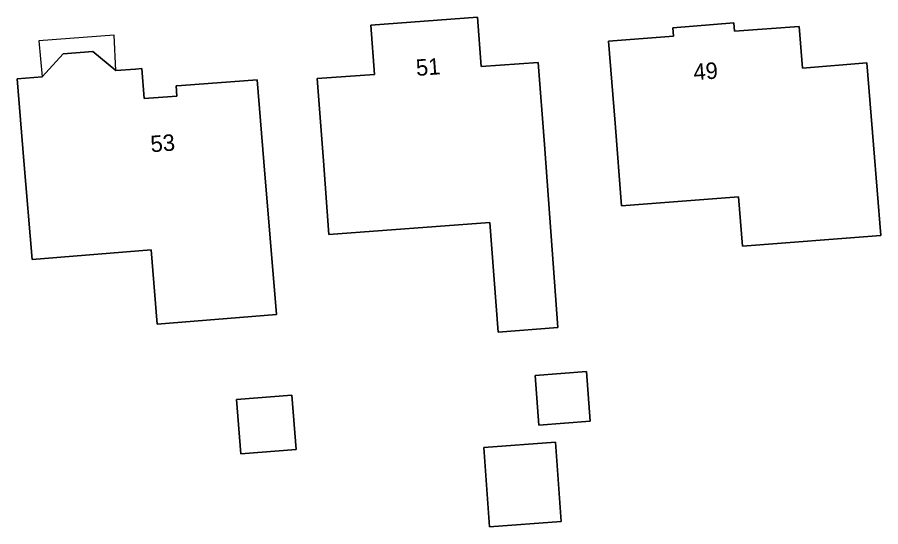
# Model space of a CAD drawing. Extents: x 160455 to 162082, y 388339 to 389736.
# Drawn here: x 160656.2 to 160708.6, y 389449.3 to 389480.2 of the extents above; entities that cross this region are included whole.
import ezdxf

# ---------------------------------------------------------------- set-up
doc = ezdxf.new("R2010")
doc.units = 0
for name, color, linetype in [('IMGEO_Erf', 7, 'Continuous'), ('IMGEO_Pand', 7, 'Continuous'), ('IMGEO_Pand_nummerreeks', 7, 'Continuous'), ('IMGEO_Pand_overbouw', 7, 'Continuous')]:
    doc.layers.add(name, color=color, linetype=linetype)

msp = doc.modelspace()

# ---------------------------------------------------------------- linework, layer by layer
at = {"layer": 'IMGEO_Erf'}
for points in [[(160688.177, 389472.452), (160688.508, 389467.993), (160689.002, 389461.343), (160685.362, 389461.072), (160684.867, 389467.722), (160675.085, 389466.995), (160674.754, 389471.465), (160674.383, 389476.451), (160677.863, 389476.709), (160677.641, 389479.692), (160684.115, 389480.173), (160684.332, 389477.186), (160687.806, 389477.438)], [(160692.857, 389468.724), (160692.466, 389473.737), (160692.077, 389478.721), (160696.01, 389479.026), (160695.971, 389479.534), (160699.691, 389479.827), (160699.727, 389479.33), (160703.644, 389479.615), (160703.852, 389477.087), (160707.754, 389477.408), (160708.16, 389472.425), (160708.606, 389466.935), (160700.209, 389466.28), (160699.975, 389469.279)], [(160671.897, 389462.14), (160664.658, 389461.55), (160664.291, 389466.056), (160657.053, 389465.466), (160656.565, 389471.46), (160656.158, 389476.443), (160657.665, 389476.562), (160658.938, 389477.945), (160660.749, 389478.097), (160662.135, 389476.935), (160663.335, 389477.028), (160663.729, 389477.058), (160663.87, 389475.235), (160665.852, 389475.388), (160665.804, 389476.006), (160666.13, 389476.031), (160670.735, 389476.387), (160671.142, 389471.404)], [(160690.952, 389455.656), (160687.847, 389455.425), (160687.622, 389458.442), (160690.727, 389458.673)], [(160669.733, 389453.677), (160669.465, 389456.967), (160672.835, 389457.242), (160673.104, 389453.952)], [(160689.202, 389449.58), (160684.851, 389449.256), (160684.493, 389454.069), (160688.844, 389454.392)]]:
    msp.add_lwpolyline(points, close=True, dxfattribs=at)
at = {"layer": 'IMGEO_Pand'}
for points in [[(160688.177, 389472.452), (160687.806, 389477.438), (160684.332, 389477.186), (160684.115, 389480.173), (160677.641, 389479.692), (160677.863, 389476.709), (160674.383, 389476.451), (160674.754, 389471.465), (160675.085, 389466.995), (160684.867, 389467.722), (160685.362, 389461.072), (160689.002, 389461.343), (160688.508, 389467.993)], [(160695.971, 389479.534), (160696.01, 389479.026), (160692.077, 389478.721), (160692.466, 389473.737), (160692.857, 389468.724), (160699.975, 389469.279), (160700.209, 389466.28), (160708.606, 389466.935), (160708.16, 389472.425), (160707.754, 389477.408), (160703.852, 389477.087), (160703.644, 389479.615), (160699.727, 389479.33), (160699.691, 389479.827)], [(160671.142, 389471.404), (160670.735, 389476.387), (160666.13, 389476.031), (160665.804, 389476.006), (160665.852, 389475.388), (160663.87, 389475.235), (160663.729, 389477.058), (160663.335, 389477.028), (160662.135, 389476.935), (160660.749, 389478.097), (160658.938, 389477.945), (160657.665, 389476.562), (160656.158, 389476.443), (160656.565, 389471.46), (160657.053, 389465.466), (160664.291, 389466.056), (160664.658, 389461.55), (160671.897, 389462.14)], [(160690.952, 389455.656), (160690.727, 389458.673), (160687.622, 389458.442), (160687.847, 389455.425)], [(160669.733, 389453.677), (160673.104, 389453.952), (160672.835, 389457.242), (160669.465, 389456.967)], [(160684.493, 389454.069), (160684.851, 389449.256), (160689.202, 389449.58), (160688.844, 389454.392)]]:
    msp.add_lwpolyline(points, close=True, dxfattribs=at)
at = {"layer": 'IMGEO_Pand_overbouw'}
msp.add_lwpolyline([(160662.135, 389476.935), (160662.049, 389479.094), (160657.459, 389478.739), (160657.665, 389476.562), (160658.938, 389477.945), (160660.749, 389478.097)], close=True, dxfattribs=at)

# ---------------------------------------------------------------- texts
at = {"layer": 'IMGEO_Pand_nummerreeks'}
for s, rotation, p in [('51', 4.2491, (160680.41, 389476.608)), ('49', 4.5035, (160697.265, 389476.345)), ('53', 4.4142, (160664.289, 389471.978))]:
    msp.add_text(s, height=1, rotation=rotation, dxfattribs=at).set_placement(p)

doc.saveas('drawing.dxf')
